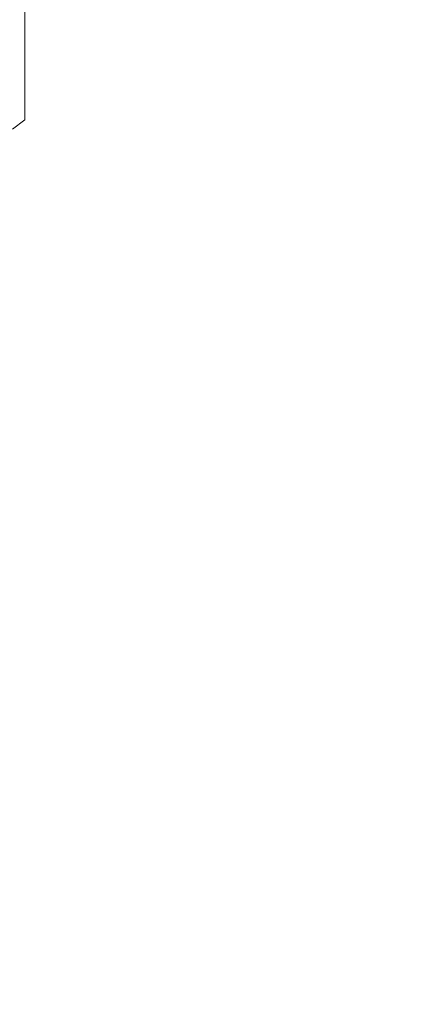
# Model space of a CAD drawing. Header units: millimetres. Extents: x 0 to 1118, y 0 to 864.
# Tile 339 of 372: x 943 to 954, y 417 to 445. Entities that reach past the tile are written whole.
import ezdxf

# ---------------------------------------------------------------- set-up
doc = ezdxf.new("R2010")
doc.units = ezdxf.units.MM
doc.styles.add('SLDTEXTSTYLE3', font='TXT', dxfattribs={"width": 0.605})
doc.dimstyles.new('SLDDIMSTYLE0', dxfattribs={"dimtxt": 3.175, "dimasz": 3.302, "dimexe": 0, "dimexo": 0.0625, "dimgap": 0.79375, "dimtad": 0, "dimtih": 1, "dimtoh": 1, "dimdec": 0, "dimlfac": 4, "dimrnd": 1e-09, "dimzin": 12, "dimdsep": 46, "dimtxsty": 'SLDTEXTSTYLE3', "dimsah": 1, "dimcen": 0.09, "dimadec": 0, "dimazin": 3, "dimtfac": 1, "dimtofl": 0, "dimtmove": 0, "dimatfit": 3, "dimfxl": 1, "dimfrac": 2, "dimtolj": 1, "dimtzin": 12, "dimarcsym": 0})

# ---------------------------------------------------------------- blocks, each defined once
blk = doc.blocks.new('_D_7')
at = {"color": 7, "linetype": 'Continuous', "lineweight": 0}
for p, q in [((826.142, 472.81), (985.875, 472.81)), ((984.275, 472.81), (984.275, 435.497)), ((984.275, 393.31), (984.275, 430.624)), ((911.37, 393.31), (985.875, 393.31))]:
    blk.add_line(p, q, dxfattribs=at)
for points in [[(984.275, 472.81), (983.767, 469.508), (984.783, 469.508)], [(984.275, 393.31), (984.783, 396.612), (983.767, 396.612)]]:
    blk.add_solid(points, dxfattribs=at)
at = {"color": 7, "linetype": 'Continuous', "lineweight": 0, "insert": (980.637, 434.717), "char_height": 3.175, "attachment_point": 1, "style": 'SLDTEXTSTYLE3'}
blk.add_mtext('318', dxfattribs=at)

msp = doc.modelspace()

# ---------------------------------------------------------------- linework, layer by layer
at = {"color": 7, "linetype": 'Continuous', "lineweight": 15}
msp.add_line((942.578, 441.921), (942.917, 442.185), dxfattribs=at)
msp.add_open_spline([(942.917, 442.185), (942.917, 442.213), (942.917, 442.269), (942.917, 442.717), (942.917, 443.434), (942.917, 444.414), (942.917, 445.304), (942.917, 445.751)], degree=3, knots=[0, 0, 0, 0, 0.199588, 0.399176, 0.598764, 0.798352, 1, 1, 1, 1], dxfattribs=at)

# ---------------------------------------------------------------- dimensions: what is measured, and where the dimension line sits
at = {"color": 7, "linetype": 'Continuous', "lineweight": 0}
dim = msp.add_linear_dim(base=(984.275, 393.31), p1=(824.542, 472.81), p2=(909.77, 393.31), angle=90, dimstyle='SLDDIMSTYLE0', dxfattribs=at)
dim.commit()
dim.dimension.update_dxf_attribs({"geometry": '_D_7', "text_midpoint": (984.275, 433.06), "dimtype": 160})

doc.saveas('drawing.dxf')
